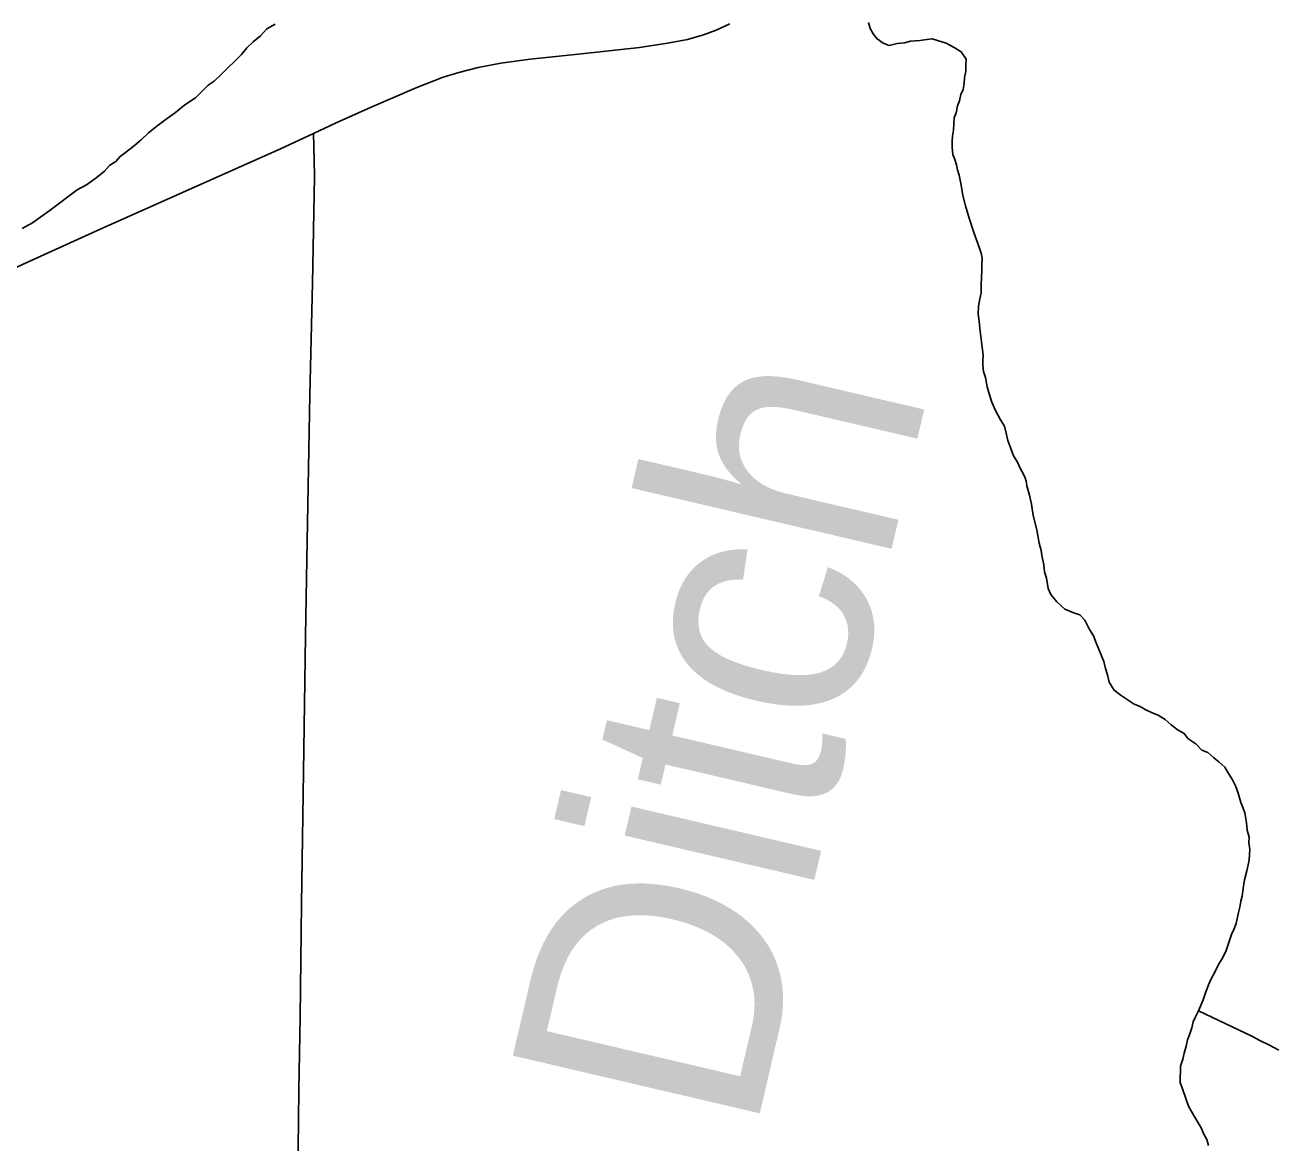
# Model space of a CAD drawing. Extents: x 2.1 to 73.9, y 4 to 26.
# Drawn here: x 48.0586 to 48.2925, y 21.0204 to 21.2293 of the extents above; entities that cross this region are included whole.
import ezdxf

# ---------------------------------------------------------------- set-up
doc = ezdxf.new("R2010")
doc.units = 0
for name, color, linetype in [('GM_X_County_Road', 7, 'Continuous'), ('GM_X_Major_River', 7, 'Continuous'), ('GM_X_Minor_River', 7, 'Continuous'), ('GM_X_Minor_River_Text', 7, 'Continuous')]:
    doc.layers.add(name, color=color, linetype=linetype)

msp = doc.modelspace()

# ---------------------------------------------------------------- linework, layer by layer
at = {"layer": 'GM_X_County_Road'}
for points in [[(48.11249, 21.20905), (48.11672, 21.21102), (48.12322, 21.21397), (48.13178, 21.21762), (48.13668, 21.21952), (48.13962, 21.22044), (48.14322, 21.22133), (48.14746, 21.22214), (48.15298, 21.22291), (48.16256, 21.22392), (48.17339, 21.22511), (48.17864, 21.22587), (48.18233, 21.22661), (48.18536, 21.22745), (48.18772, 21.22834), (48.19029, 21.22954)], [(48.0105, 21.16326), (48.01386, 21.1644), (48.01698, 21.16546), (48.01882, 21.16619), (48.02045, 21.16683), (48.02246, 21.16767), (48.0236, 21.16816), (48.0253, 21.16894), (48.02753, 21.17002), (48.0295, 21.17091), (48.03063, 21.17143), (48.0337, 21.17291), (48.03622, 21.17412), (48.04683, 21.17925), (48.05808, 21.18455), (48.07251, 21.19108), (48.09834, 21.20261), (48.10628, 21.20618), (48.11249, 21.20905)], [(48.10486, 20.77493), (48.10509, 20.79105), (48.10586, 20.82709), (48.1062, 20.8417), (48.10651, 20.85444), (48.10702, 20.87525), (48.10746, 20.89577), (48.10805, 20.92809), (48.10845, 20.95077), (48.10926, 20.99988), (48.10957, 21.01386), (48.10974, 21.03033), (48.10996, 21.044), (48.11025, 21.06514), (48.11063, 21.08969), (48.11096, 21.11518), (48.11122, 21.12947), (48.11181, 21.16023), (48.11227, 21.18105), (48.11264, 21.20095), (48.11258, 21.20409), (48.11249, 21.20905)]]:
    msp.add_lwpolyline(points, dxfattribs=at)
at = {"layer": 'GM_X_Major_River'}
for points in [[(48.06151, 21.19343), (48.06326, 21.1947), (48.06834, 21.19853), (48.07008, 21.19942), (48.07183, 21.20069), (48.0734, 21.20197), (48.07439, 21.20308), (48.07555, 21.2038), (48.07634, 21.20473), (48.07732, 21.20546), (48.07869, 21.20655), (48.08025, 21.20784), (48.08162, 21.20912), (48.08319, 21.2104), (48.08494, 21.21168), (48.0867, 21.21295), (48.08846, 21.21441), (48.0904, 21.21568), (48.09276, 21.21807), (48.09393, 21.2188), (48.0953, 21.22008), (48.09904, 21.22376), (48.10003, 21.22506), (48.10121, 21.22617), (48.10258, 21.22726), (48.10376, 21.22855), (48.10531, 21.22946)], [(48.10531, 21.22946), (48.10376, 21.22855), (48.10258, 21.22726), (48.10121, 21.22617), (48.10003, 21.22506), (48.09904, 21.22376), (48.0953, 21.22008), (48.09393, 21.2188), (48.09276, 21.21807), (48.0904, 21.21568), (48.08846, 21.21441), (48.0867, 21.21295), (48.08494, 21.21168), (48.08319, 21.2104), (48.08162, 21.20912), (48.08025, 21.20784), (48.07869, 21.20655), (48.07732, 21.20546), (48.07634, 21.20473), (48.07555, 21.2038), (48.07439, 21.20308), (48.0734, 21.20197), (48.07183, 21.20069), (48.07008, 21.19942), (48.06834, 21.19853), (48.06326, 21.1947), (48.06151, 21.19343)], [(48.05801, 21.19126), (48.05995, 21.19234), (48.06151, 21.19343)], [(48.06151, 21.19343), (48.05995, 21.19234), (48.05801, 21.19126)]]:
    msp.add_lwpolyline(points, dxfattribs=at)
at = {"layer": 'GM_X_Minor_River'}
for points in [[(48.21615, 21.22979), (48.2165, 21.22864), (48.21704, 21.22767), (48.21777, 21.22669), (48.21888, 21.22589), (48.22001, 21.22548), (48.22155, 21.22581), (48.22288, 21.22595), (48.22404, 21.22629), (48.22576, 21.22643), (48.22709, 21.22657), (48.22805, 21.22673), (48.23069, 21.22589), (48.23219, 21.22507), (48.23349, 21.22427), (48.2344, 21.22291), (48.23437, 21.22177), (48.23433, 21.22063), (48.2341, 21.21949), (48.23407, 21.21836), (48.23384, 21.21722), (48.23343, 21.21628), (48.2332, 21.21515), (48.23279, 21.21421), (48.23256, 21.21289), (48.23215, 21.21195), (48.23211, 21.21081), (48.23208, 21.20967), (48.23185, 21.20853), (48.23182, 21.20759), (48.23178, 21.20645), (48.23193, 21.20511), (48.23228, 21.20414), (48.23263, 21.20318), (48.23279, 21.20223), (48.23314, 21.20126), (48.23346, 21.19935), (48.23378, 21.19744), (48.23429, 21.19552), (48.23498, 21.19321), (48.23584, 21.19052), (48.23637, 21.18917), (48.23689, 21.18763), (48.23724, 21.18667), (48.23741, 21.18571), (48.23737, 21.18457), (48.23733, 21.18324), (48.2373, 21.18229), (48.23724, 21.18058), (48.2372, 21.17925), (48.23697, 21.17812), (48.23674, 21.17679), (48.23669, 21.17527), (48.23684, 21.17394), (48.23699, 21.1726), (48.23713, 21.17108), (48.23759, 21.16764), (48.23756, 21.16669), (48.23753, 21.16573), (48.23768, 21.16459), (48.23803, 21.16344), (48.23835, 21.16171), (48.23869, 21.16037), (48.23921, 21.15883), (48.23992, 21.15729), (48.24082, 21.15554), (48.24155, 21.15438), (48.24188, 21.15304), (48.24222, 21.15169), (48.24274, 21.15015), (48.24327, 21.1488), (48.244, 21.14764), (48.24453, 21.14648), (48.24525, 21.14513), (48.2456, 21.14416), (48.24576, 21.14321), (48.24627, 21.14148), (48.2466, 21.13975), (48.24691, 21.13765), (48.24759, 21.13497), (48.24808, 21.13248)], [(48.24808, 21.13248), (48.24842, 21.13113), (48.24858, 21.13018), (48.24891, 21.12845), (48.24905, 21.12712), (48.2494, 21.12596), (48.24972, 21.12405), (48.25025, 21.12289), (48.25135, 21.12152), (48.25283, 21.12014), (48.25433, 21.11952), (48.25565, 21.1191), (48.25657, 21.11812), (48.25747, 21.11638), (48.25819, 21.11521), (48.25872, 21.11386), (48.26013, 21.11039), (48.26047, 21.10905), (48.26082, 21.1079), (48.26116, 21.10655), (48.26206, 21.105), (48.26336, 21.10401), (48.26485, 21.10301), (48.26578, 21.10241), (48.26691, 21.10199), (48.26784, 21.10139), (48.26916, 21.10077), (48.27029, 21.10035), (48.27159, 21.09955), (48.27271, 21.09856), (48.27401, 21.09757), (48.27513, 21.09696), (48.27586, 21.09598), (48.27735, 21.09498), (48.27846, 21.09381), (48.27959, 21.09339), (48.2807, 21.0924), (48.28162, 21.09161), (48.28273, 21.09062), (48.28346, 21.08946), (48.28418, 21.08829), (48.28472, 21.08713), (48.28525, 21.08578), (48.28576, 21.08405), (48.28611, 21.08309), (48.28646, 21.08213), (48.28678, 21.08022), (48.28693, 21.07888), (48.28727, 21.07754), (48.28724, 21.07659), (48.28739, 21.07525), (48.28732, 21.07335), (48.2871, 21.07241), (48.28688, 21.07127), (48.28644, 21.06957), (48.28622, 21.06844), (48.28596, 21.06655), (48.28574, 21.0656), (48.28552, 21.06447), (48.2853, 21.06352), (48.28485, 21.06145), (48.28443, 21.06032), (48.28402, 21.05938), (48.28339, 21.0575), (48.28297, 21.05637), (48.28236, 21.05506), (48.28156, 21.05375), (48.28094, 21.05244), (48.28014, 21.05095), (48.27972, 21.05001), (48.2791, 21.04832), (48.27868, 21.04719), (48.27785, 21.04513), (48.27725, 21.04401), (48.27684, 21.04307), (48.27661, 21.04193), (48.27619, 21.04081), (48.27578, 21.03968), (48.27555, 21.03855), (48.27513, 21.03723), (48.2749, 21.03609), (48.27448, 21.03478), (48.27445, 21.03383), (48.27441, 21.03269), (48.27438, 21.03173), (48.27491, 21.03039), (48.27595, 21.02731), (48.27649, 21.02634), (48.27776, 21.0242), (48.2783, 21.02324), (48.27883, 21.02208), (48.27937, 21.02111), (48.27972, 21.01995)], [(48.27785, 21.04513), (48.2878, 21.04042), (48.28929, 21.03961), (48.29098, 21.0388), (48.29285, 21.03778)]]:
    msp.add_lwpolyline(points, dxfattribs=at)

# ---------------------------------------------------------------- texts
at = {"layer": 'GM_X_Minor_River_Text'}
msp.add_text('Ditch', height=0.047378, rotation=76.8497, dxfattribs=at).set_placement((48.19467, 21.02091))

doc.saveas('drawing.dxf')
